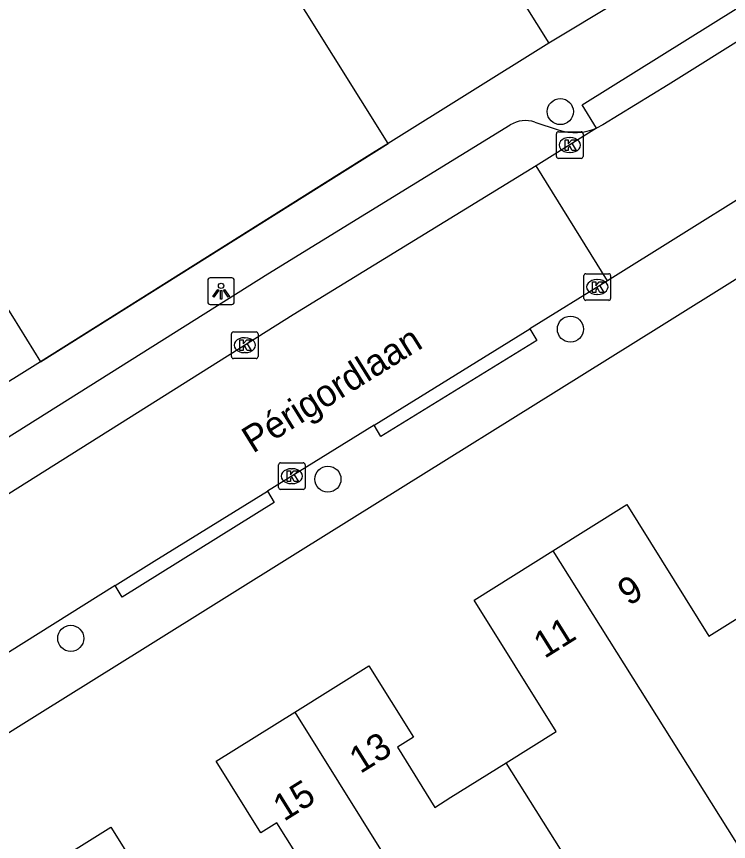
# Model space of a CAD drawing. Extents: x 157767 to 159171, y 387842 to 389425.
# Drawn here: x 158424.24 to 158450.96, y 388132.75 to 388163.71 of the extents above; entities that cross this region are included whole.
import ezdxf

# ---------------------------------------------------------------- set-up
doc = ezdxf.new("R2010")
doc.units = 0
for name, color, linetype in [('IMGEO_Boom', 7, 'Continuous'), ('IMGEO_Kolk', 7, 'Continuous'), ('IMGEO_Lichtpunt', 7, 'Continuous'), ('IMGEO_Muur', 7, 'Continuous'), ('IMGEO_Openbare_ruimte_label', 7, 'Continuous'), ('IMGEO_Pand', 7, 'Continuous'), ('IMGEO_Pand_nummerreeks', 7, 'Continuous'), ('IMGEO_Rijbaan_lokaal_open', 7, 'Continuous'), ('IMGEO_Voetpad_open', 7, 'Continuous')]:
    doc.layers.add(name, color=color, linetype=linetype)

msp = doc.modelspace()

# ---------------------------------------------------------------- linework, layer by layer
at = {"layer": 'IMGEO_Boom'}
for centre in [(158444.646, 388160.139), (158445.024, 388151.975), (158435.926, 388146.344), (158426.275, 388140.37)]:
    msp.add_circle(centre, 0.489, dxfattribs=at)
at = {"layer": 'IMGEO_Kolk'}
for p, q in [((158444.501, 388158.458), (158444.501, 388159.31)), ((158444.576, 388159.384), (158445.428, 388159.384)), ((158444.989, 388159.164), (158445.014, 388159.164)), ((158445.502, 388159.31), (158445.502, 388158.458)), ((158445.012, 388158.604), (158444.987, 388158.604)), ((158445.428, 388158.384), (158444.576, 388158.384)), ((158445.534, 388153.13), (158445.534, 388153.982)), ((158445.609, 388154.056), (158446.461, 388154.056)), ((158446.535, 388153.982), (158446.535, 388153.13)), ((158446.022, 388153.836), (158446.047, 388153.836)), ((158446.045, 388153.276), (158446.02, 388153.276)), ((158446.461, 388153.056), (158445.609, 388153.056)), ((158432.304, 388150.946), (158432.304, 388151.798)), ((158432.379, 388151.872), (158433.231, 388151.872)), ((158433.305, 388151.798), (158433.305, 388150.946)), ((158432.792, 388151.652), (158432.817, 388151.652)), ((158432.815, 388151.092), (158432.79, 388151.092)), ((158433.231, 388150.872), (158432.379, 388150.872)), ((158434.072, 388146.031), (158434.072, 388146.883)), ((158434.147, 388146.957), (158434.999, 388146.957)), ((158434.56, 388146.737), (158434.585, 388146.737)), ((158435.073, 388146.883), (158435.073, 388146.031)), ((158434.583, 388146.177), (158434.558, 388146.177)), ((158434.999, 388145.957), (158434.147, 388145.957))]:
    msp.add_line(p, q, dxfattribs=at)
for points in [[(158444.501, 388158.458), (158444.501, 388159.31)], [(158444.576, 388159.384), (158445.428, 388159.384)], [(158445.502, 388159.31), (158445.502, 388158.458)], [(158444.822, 388159.084), (158444.945, 388159.084), (158444.945, 388158.933), (158445.075, 388159.084), (158445.239, 388159.084), (158445.093, 388158.933), (158445.246, 388158.684), (158445.094, 388158.684), (158445.009, 388158.848), (158444.945, 388158.781), (158444.945, 388158.684), (158444.822, 388158.684), (158444.822, 388159.084)], [(158445.428, 388158.384), (158444.576, 388158.384)], [(158445.534, 388153.13), (158445.534, 388153.982)], [(158445.609, 388154.056), (158446.461, 388154.056)], [(158446.535, 388153.982), (158446.535, 388153.13)], [(158445.855, 388153.756), (158445.978, 388153.756), (158445.978, 388153.605), (158446.108, 388153.756), (158446.272, 388153.756), (158446.126, 388153.605), (158446.279, 388153.356), (158446.127, 388153.356), (158446.042, 388153.52), (158445.978, 388153.453), (158445.978, 388153.356), (158445.855, 388153.356), (158445.855, 388153.756)], [(158446.461, 388153.056), (158445.609, 388153.056)], [(158432.304, 388150.946), (158432.304, 388151.798)], [(158432.379, 388151.872), (158433.231, 388151.872)], [(158433.305, 388151.798), (158433.305, 388150.946)], [(158432.625, 388151.572), (158432.748, 388151.572), (158432.748, 388151.421), (158432.878, 388151.572), (158433.042, 388151.572), (158432.896, 388151.421), (158433.049, 388151.172), (158432.897, 388151.172), (158432.812, 388151.336), (158432.748, 388151.269), (158432.748, 388151.172), (158432.625, 388151.172), (158432.625, 388151.572)], [(158433.231, 388150.872), (158432.379, 388150.872)], [(158434.072, 388146.031), (158434.072, 388146.883)], [(158434.147, 388146.957), (158434.999, 388146.957)], [(158435.073, 388146.883), (158435.073, 388146.031)], [(158434.393, 388146.657), (158434.516, 388146.657), (158434.516, 388146.506), (158434.646, 388146.657), (158434.81, 388146.657), (158434.664, 388146.506), (158434.817, 388146.257), (158434.665, 388146.257), (158434.58, 388146.421), (158434.516, 388146.354), (158434.516, 388146.257), (158434.393, 388146.257), (158434.393, 388146.657)], [(158434.999, 388145.957), (158434.147, 388145.957)]]:
    msp.add_lwpolyline(points, dxfattribs=at)
for centre, start, end in [((158444.578, 388159.308), 91.552, 178.448), ((158444.578, 388159.308), 91.552, 178.448), ((158445.426, 388159.308), 1.552, 88.448), ((158445.426, 388159.308), 1.552, 88.448), ((158444.578, 388158.46), 181.552, 268.448), ((158444.578, 388158.46), 181.552, 268.448), ((158445.426, 388158.46), 271.552, 358.448), ((158445.426, 388158.46), 271.552, 358.448), ((158445.611, 388153.98), 91.552, 178.448), ((158445.611, 388153.98), 91.552, 178.448), ((158446.459, 388153.98), 1.552, 88.448), ((158446.459, 388153.98), 1.552, 88.448), ((158445.611, 388153.132), 181.552, 268.448), ((158445.611, 388153.132), 181.552, 268.448), ((158446.459, 388153.132), 271.552, 358.448), ((158446.459, 388153.132), 271.552, 358.448), ((158432.381, 388151.796), 91.552, 178.448), ((158432.381, 388151.796), 91.552, 178.448), ((158433.229, 388151.796), 1.552, 88.448), ((158433.229, 388151.796), 1.552, 88.448), ((158432.381, 388150.948), 181.552, 268.448), ((158432.381, 388150.948), 181.552, 268.448), ((158433.229, 388150.948), 271.552, 358.448), ((158433.229, 388150.948), 271.552, 358.448), ((158434.149, 388146.881), 91.552, 178.448), ((158434.149, 388146.881), 91.552, 178.448), ((158434.997, 388146.881), 1.552, 88.448), ((158434.997, 388146.881), 1.552, 88.448), ((158434.149, 388146.033), 181.552, 268.448), ((158434.149, 388146.033), 181.552, 268.448), ((158434.997, 388146.033), 271.552, 358.448), ((158434.997, 388146.033), 271.552, 358.448)]:
    msp.add_arc(centre, 0.0765, start, end, dxfattribs=at)
for centre, major_axis, ratio, start_param, end_param in [((158444.988, 388158.884), (-0.387, 0.002), 0.722429, 4.712389, 7.853982), ((158445.013, 388158.884), (-0.39, 0.002), 0.717154, 1.570796, 4.712389), ((158446.021, 388153.556), (-0.387, 0.002), 0.722429, 4.712389, 7.853982), ((158446.046, 388153.556), (-0.39, 0.002), 0.717154, 1.570796, 4.712389), ((158432.791, 388151.372), (-0.387, 0.002), 0.722429, 4.712389, 7.853982), ((158432.816, 388151.372), (-0.39, 0.002), 0.717154, 1.570796, 4.712389), ((158434.559, 388146.457), (-0.387, 0.002), 0.722429, 4.712389, 7.853982), ((158434.584, 388146.457), (-0.39, 0.002), 0.717154, 1.570796, 4.712389)]:
    msp.add_ellipse(centre, major_axis=major_axis, ratio=ratio, start_param=start_param, end_param=end_param, dxfattribs=at)
at = {"layer": 'IMGEO_Lichtpunt'}
for p, q in [((158432.318, 388153.898), (158431.51, 388153.898)), ((158432.318, 388153.898), (158431.51, 388153.898)), ((158431.416, 388153.803), (158431.416, 388152.996)), ((158431.416, 388153.803), (158431.416, 388152.996)), ((158432.412, 388152.996), (158432.412, 388153.803)), ((158432.412, 388152.996), (158432.412, 388153.803)), ((158431.51, 388152.902), (158432.318, 388152.902)), ((158431.51, 388152.902), (158432.318, 388152.902))]:
    msp.add_line(p, q, dxfattribs=at)
for points in [[(158431.79, 388153.467), (158431.829, 388153.439), (158431.641, 388153.177), (158431.603, 388153.204), (158431.79, 388153.467)], [(158431.892, 388153.419), (158431.939, 388153.419), (158431.939, 388153.097), (158431.892, 388153.097), (158431.892, 388153.419)], [(158432.002, 388153.439), (158432.04, 388153.466), (158432.227, 388153.204), (158432.188, 388153.176), (158432.002, 388153.439)]]:
    msp.add_lwpolyline(points, dxfattribs=at)
msp.add_circle((158431.915, 388153.601), 0.0994, dxfattribs=at)
for centre, start, end in [((158431.51, 388153.803), 90, 180), ((158431.51, 388153.803), 90, 180), ((158432.318, 388153.803), 0, 90), ((158432.318, 388153.803), 0, 90), ((158431.51, 388152.996), 180, 270), ((158431.51, 388152.996), 180, 270), ((158432.318, 388152.996), 270, 0), ((158432.318, 388152.996), 270, 360)]:
    msp.add_arc(centre, 0.0946, start, end, dxfattribs=at)
at = {"layer": 'IMGEO_Muur'}
msp.add_lwpolyline([(158425.145, 388150.747), (158438.192, 388158.946)], dxfattribs=at)
at = {"layer": 'IMGEO_Pand'}
for points in [[(158440.117, 388169.263), (158444.21, 388162.713)], [(158438.192, 388158.946), (158434.086, 388165.516)], [(158444.21, 388162.713), (158438.192, 388158.946)], [(158420.973, 388157.388), (158422.485, 388154.981), (158424.091, 388152.447), (158425.145, 388150.747)], [(158425.145, 388150.747), (158420.896, 388148.11)], [(158444.361, 388143.652), (158447.138, 388145.388), (158450.223, 388140.454), (158452.283, 388141.743)], [(158442.614, 388135.697), (158444.494, 388136.872), (158441.408, 388141.806), (158444.361, 388143.652)], [(158444.361, 388143.652), (158451.806, 388131.81)], [(158434.684, 388137.602), (158437.458, 388139.337), (158439.134, 388136.658), (158438.533, 388136.282), (158439.943, 388134.027), (158440.544, 388134.403), (158442.614, 388135.697)], [(158432.933, 388129.644), (158434.814, 388130.82), (158435.418, 388131.197), (158434.007, 388133.452), (158433.404, 388133.075), (158431.729, 388135.754), (158434.684, 388137.602)], [(158434.684, 388137.602), (158442.085, 388125.732)], [(158446.965, 388128.783), (158442.614, 388135.697)], [(158425.013, 388131.555), (158427.78, 388133.285), (158429.454, 388130.606), (158428.853, 388130.23), (158430.262, 388127.975), (158430.864, 388128.351), (158432.933, 388129.644)]]:
    msp.add_lwpolyline(points, dxfattribs=at)
at = {"layer": 'IMGEO_Rijbaan_lokaal_open'}
for points in [[(158449.356, 388165.812), (158444.21, 388162.713)], [(158451.834, 388163.114), (158448.694, 388161.149), (158446.237, 388159.641), (158446.004, 388159.519)], [(158446.004, 388159.519), (158443.74, 388158.109)], [(158454.515, 388158.842), (158446.414, 388153.794)], [(158443.74, 388158.109), (158434.623, 388152.514), (158420.801, 388143.816), (158415.565, 388140.539)], [(158446.414, 388153.794), (158443.74, 388158.109)], [(158446.414, 388153.794), (158443.503, 388151.98)], [(158437.66, 388148.368), (158443.503, 388151.98)], [(158437.66, 388148.368), (158433.654, 388145.891)], [(158427.943, 388142.35), (158429.403, 388143.263), (158433.654, 388145.891)], [(158427.943, 388142.35), (158423.33, 388139.464)]]:
    msp.add_lwpolyline(points, dxfattribs=at)
at = {"layer": 'IMGEO_Voetpad_open'}
for points in [[(158446.004, 388159.519), (158445.472, 388160.39), (158463.962, 388171.941), (158464.513, 388171.059)], [(158465.985, 388163.068), (158463.848, 388161.724), (158458.117, 388158.146), (158454.168, 388155.68), (158448.439, 388152.098), (158444.485, 388149.631), (158438.752, 388146.053), (158434.8, 388143.587), (158429.067, 388140.011), (158425.117, 388137.545), (158419.383, 388133.966), (158417.299, 388132.666)], [(158443.691, 388159.747), (158444.569, 388159.454)], [(158417.478, 388143.876), (158419.837, 388145.352), (158433.666, 388154.055), (158442.768, 388159.641)], [(158438.192, 388158.946), (158437.598, 388158.574), (158436.265, 388157.74), (158425.145, 388150.747)], [(158443.503, 388151.98), (158443.76, 388151.552), (158437.917, 388147.94), (158437.66, 388148.368)], [(158433.654, 388145.891), (158433.911, 388145.463), (158428.2, 388141.921), (158427.943, 388142.35)]]:
    msp.add_lwpolyline(points, dxfattribs=at)
for centre, radius, start, end in [((158443.344, 388158.701), 1.102, 71.6309, 121.4717), ((158445.202, 388161.348), 1.997, 251.5102, 293.6768)]:
    msp.add_arc(centre, radius, start, end, dxfattribs=at)

# ---------------------------------------------------------------- texts
at = {"layer": 'IMGEO_Openbare_ruimte_label'}
msp.add_text('Périgordlaan', height=1, rotation=31.9265, dxfattribs=at).set_placement((158433.11, 388147.296))
at = {"layer": 'IMGEO_Pand_nummerreeks'}
for s, rotation, p in [('9', 32.0108, (158447.211, 388141.565)), ('11', 32.0108, (158444.053, 388139.591)), ('13', 32.0225, (158437.141, 388135.271)), ('15', 32.0225, (158434.277, 388133.479))]:
    msp.add_text(s, height=1, rotation=rotation, dxfattribs=at).set_placement(p)

doc.saveas('drawing.dxf')
